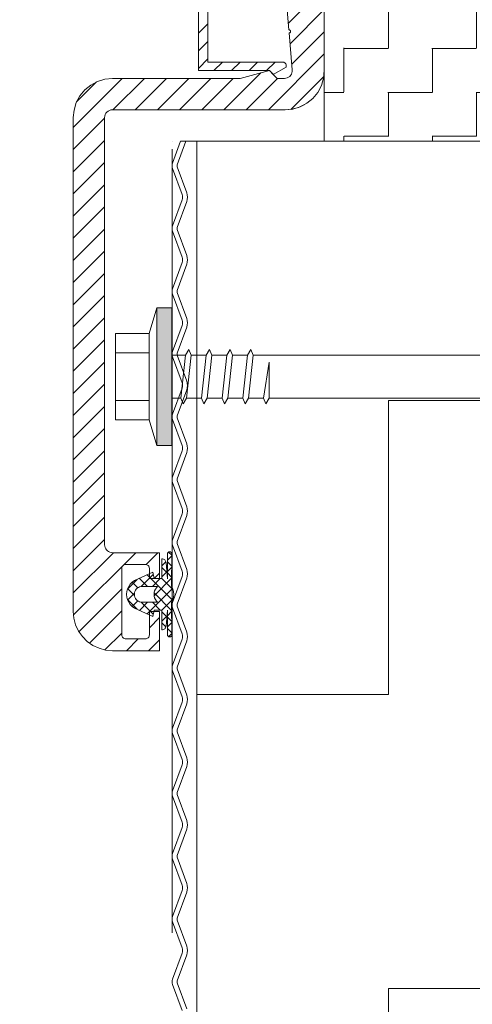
# Model space of a CAD drawing. Header units: metres. Extents: x 1316.5 to 1415.3, y -94.1 to -52.
# Tile 471 of 656: x 1400.578 to 1400.6357, y -71.2895 to -71.1639. Entities that reach past the tile are written whole.
import ezdxf

# ---------------------------------------------------------------- set-up
doc = ezdxf.new("R2010")
doc.units = ezdxf.units.M
doc.header["$PDMODE"] = 65
doc.linetypes.add('AUSGEZOGEN', pattern=[0])
doc.linetypes.add('PUNKT2_S9', pattern=[0.0015, 0, -0.0015])
doc.layers.add('XR$4$_42143', color=7, linetype='Continuous')
doc.layers.add('XR$4$_42154', color=7, linetype='Continuous')
for name, color, linetype, lineweight in [('XR$4$Maßlinie 1_50', 7, 'AUSGEZOGEN', 25), ('XR$4$Muster', 4, 'AUSGEZOGEN', 13), ('XR$4$STANDARD_1', 7, 'AUSGEZOGEN', 25), ('XR$4$Wand Mauerwerk nt', 7, 'AUSGEZOGEN', 25), ('XR$4$Wand Mauerwerk tr_1', 42, 'AUSGEZOGEN', 18)]:
    doc.layers.add(name, color=color, linetype=linetype, lineweight=lineweight)
doc.styles.add('ARIAL', font='arial.ttf')
doc.dimstyles.new('DIMSTYLE_4', dxfattribs={"dimtxt": 0.04, "dimasz": 0.03, "dimexe": 0, "dimexo": 1e-06, "dimgap": 0.02, "dimtad": 2, "dimdec": 1, "dimlfac": 100, "dimrnd": 0.5, "dimzin": 4, "dimdsep": 46, "dimtxsty": 'ARIAL', "dimblk1": 'ALL_ML_KREIS', "dimblk2": 'ALL_ML_KREIS', "dimsah": 1, "dimcen": 0, "dimse1": 1, "dimse2": 1, "dimclrd": 7, "dimclre": 7, "dimclrt": 7, "dimadec": 0, "dimazin": 0, "dimtfac": 1, "dimtdec": 0, "dimtix": 1, "dimtmove": 2, "dimatfit": 3, "dimfxl": 0, "dimtzin": 0, "dimlwd": 0, "dimlwe": 25, "dimarcsym": 0})

# ---------------------------------------------------------------- blocks, each defined once
blk = doc.blocks.new('COMPLEXOBJECT_73')
at = {"layer": 'XR$4$STANDARD_1', "linetype": 'AUSGEZOGEN', "lineweight": 35, "transparency": 33554687}
h = blk.add_hatch(color=7, dxfattribs=at)
h.set_gradient(color2=(0, 0, 0), one_color=1)
h.paths.add_polyline_path([(1400.595514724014, -71.21821064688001), (1400.597428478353, -71.21821064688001), (1400.595514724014, -71.20061048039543)], flags=0)
h = blk.add_hatch(color=7, dxfattribs=at)
h.set_gradient(color2=(0, 0, 0), one_color=1)
h.paths.add_polyline_path([(1400.597428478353, -71.21821064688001), (1400.597428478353, -71.20061048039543), (1400.595514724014, -71.20061048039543)], flags=0)
at = {"layer": 'XR$4$STANDARD_1', "color": 7, "linetype": 'AUSGEZOGEN', "lineweight": 13, "transparency": 33554687}
for p, q in [((1400.595515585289, -71.20061220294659), (1400.594559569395, -71.20391088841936)), ((1400.595515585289, -71.21821236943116), (1400.595515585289, -71.20061220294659)), ((1400.595515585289, -71.20061220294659), (1400.597427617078, -71.20061220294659)), ((1400.597427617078, -71.20061220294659), (1400.597427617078, -71.21821236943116)), ((1400.594559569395, -71.20391088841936), (1400.590252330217, -71.20391088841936)), ((1400.590252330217, -71.20391088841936), (1400.590252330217, -71.2094105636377)), ((1400.594559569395, -71.21491023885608), (1400.594559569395, -71.20391088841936)), ((1400.590252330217, -71.20638705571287), (1400.594559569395, -71.20638705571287)), ((1400.599593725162, -71.20594608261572), (1400.59915964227, -71.20665878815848)), ((1400.599879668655, -71.20665878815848), (1400.599593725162, -71.20594608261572)), ((1400.602229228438, -71.20594608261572), (1400.601798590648, -71.20665878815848)), ((1400.602514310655, -71.20665878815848), (1400.602229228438, -71.20594608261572)), ((1400.604863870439, -71.20594608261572), (1400.604437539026, -71.20665878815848)), ((1400.605153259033, -71.20665878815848), (1400.604863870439, -71.20594608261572)), ((1400.607502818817, -71.20594608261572), (1400.607072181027, -71.20665878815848)), ((1400.607792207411, -71.20665878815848), (1400.607502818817, -71.20594608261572)), ((1400.59915964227, -71.20665878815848), (1400.597427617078, -71.20665878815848)), ((1400.59915964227, -71.20665878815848), (1400.59856708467, -71.21216233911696)), ((1400.59929400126, -71.21216233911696), (1400.599879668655, -71.20665878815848)), ((1400.601791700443, -71.20665878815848), (1400.599879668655, -71.20665878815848)), ((1400.601798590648, -71.20665878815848), (1400.601202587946, -71.21216233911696)), ((1400.601932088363, -71.21216233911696), (1400.602514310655, -71.20665878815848)), ((1400.604429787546, -71.20665878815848), (1400.602514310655, -71.20665878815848)), ((1400.604437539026, -71.20665878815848), (1400.603840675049, -71.21216233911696)), ((1400.604571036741, -71.21216233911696), (1400.605153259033, -71.20665878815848)), ((1400.607065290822, -71.20665878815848), (1400.605153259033, -71.20665878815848)), ((1400.607072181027, -71.20665878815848), (1400.606479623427, -71.21216233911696)), ((1400.607206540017, -71.21216233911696), (1400.607792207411, -71.20665878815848)), ((1400.759786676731, -71.20665878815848), (1400.607792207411, -71.20665878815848)), ((1400.609838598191, -71.207583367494), (1400.609115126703, -71.21216233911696)), ((1400.609838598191, -71.21216233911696), (1400.609838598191, -71.207583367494)), ((1400.590252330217, -71.2094105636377), (1400.590252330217, -71.21491023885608)), ((1400.590252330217, -71.21243407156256), (1400.594559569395, -71.21243407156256)), ((1400.597427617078, -71.21216233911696), (1400.59856708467, -71.21216233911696)), ((1400.59856708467, -71.21216233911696), (1400.598856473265, -71.2128750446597)), ((1400.598856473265, -71.2128750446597), (1400.59929400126, -71.21216233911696)), ((1400.599290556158, -71.21216233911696), (1400.601206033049, -71.21216233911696)), ((1400.601202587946, -71.21216233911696), (1400.601491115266, -71.2128750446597)), ((1400.601491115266, -71.2128750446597), (1400.601932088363, -71.21216233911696)), ((1400.60192864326, -71.21216233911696), (1400.603840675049, -71.21216233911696)), ((1400.603840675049, -71.21216233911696), (1400.604126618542, -71.2128750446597)), ((1400.604126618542, -71.2128750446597), (1400.604571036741, -71.21216233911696)), ((1400.604564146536, -71.21216233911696), (1400.606479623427, -71.21216233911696)), ((1400.606479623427, -71.21216233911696), (1400.60676556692, -71.2128750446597)), ((1400.60676556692, -71.2128750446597), (1400.607206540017, -71.21216233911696)), ((1400.607203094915, -71.21216233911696), (1400.609115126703, -71.21216233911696)), ((1400.609115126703, -71.21216233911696), (1400.609401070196, -71.2128750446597)), ((1400.609401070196, -71.2128750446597), (1400.609838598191, -71.21216233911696)), ((1400.609838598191, -71.21216233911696), (1400.759786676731, -71.21216233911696)), ((1400.590252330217, -71.21491023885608), (1400.594559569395, -71.21491023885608)), ((1400.595515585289, -71.21821236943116), (1400.594559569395, -71.21491023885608)), ((1400.597427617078, -71.21821236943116), (1400.595515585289, -71.21821236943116))]:
    blk.add_line(p, q, dxfattribs=at)
blk = doc.blocks.new('COMPLEXOBJECT_75')
at = {"layer": 'XR$4$_42143', "color": 7, "linetype": 'AUSGEZOGEN', "lineweight": 13, "transparency": 33554687}
for p, q in [((1400.60081415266, -71.13836781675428), (1400.60081415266, -71.1703685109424)), ((1400.616865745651, -71.13836781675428), (1400.616865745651, -71.1703685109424)), ((1400.602013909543, -71.16927124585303), (1400.602013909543, -71.14166994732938)), ((1400.612350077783, -71.16517200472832), (1400.611866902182, -71.1593687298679)), ((1400.612350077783, -71.16517200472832), (1400.612385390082, -71.16517200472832)), ((1400.612417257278, -71.1655638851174), (1400.612381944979, -71.16556733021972)), ((1400.612772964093, -71.17028755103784), (1400.612381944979, -71.16556733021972)), ((1400.612385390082, -71.16517200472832), (1400.61242070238, -71.16517932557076)), ((1400.612452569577, -71.1655496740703), (1400.612417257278, -71.1655638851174)), ((1400.61242070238, -71.16517932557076), (1400.612456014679, -71.16519310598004)), ((1400.612484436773, -71.16552857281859), (1400.612452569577, -71.1655496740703)), ((1400.612456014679, -71.16519310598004), (1400.612487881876, -71.16521076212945)), ((1400.612511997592, -71.16550359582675), (1400.612484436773, -71.16552857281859)), ((1400.612487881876, -71.16521076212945), (1400.612515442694, -71.16523573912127)), ((1400.612533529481, -71.1654756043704), (1400.612511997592, -71.16550359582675)), ((1400.612515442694, -71.16523573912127), (1400.612536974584, -71.16526717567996)), ((1400.612550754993, -71.16544373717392), (1400.612533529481, -71.1654756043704)), ((1400.612536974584, -71.16526717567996), (1400.612550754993, -71.16529904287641)), ((1400.612550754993, -71.16529904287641), (1400.612561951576, -71.16533435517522)), ((1400.612561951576, -71.16540842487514), (1400.612550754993, -71.16544373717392)), ((1400.612561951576, -71.16533435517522), (1400.612565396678, -71.16536966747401)), ((1400.612565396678, -71.16536966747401), (1400.612561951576, -71.16540842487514)), ((1400.611513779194, -71.16927124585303), (1400.602013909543, -71.16927124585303)), ((1400.610363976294, -71.17086934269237), (1400.612015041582, -71.16991720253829)), ((1400.611602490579, -71.16927856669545), (1400.611513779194, -71.16927124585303)), ((1400.611683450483, -71.16929966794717), (1400.611602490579, -71.16927856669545)), ((1400.611764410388, -71.1693384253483), (1400.611683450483, -71.16929966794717)), ((1400.611835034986, -71.16938794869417), (1400.611764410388, -71.1693384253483)), ((1400.611898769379, -71.169447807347), (1400.611835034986, -71.16938794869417)), ((1400.611947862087, -71.16951843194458), (1400.611898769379, -71.169447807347)), ((1400.611983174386, -71.16959939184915), (1400.611947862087, -71.16951843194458)), ((1400.612008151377, -71.16968422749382), (1400.611983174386, -71.16959939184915)), ((1400.612015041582, -71.16976863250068), (1400.612008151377, -71.16968422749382)), ((1400.612015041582, -71.16991720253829), (1400.612015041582, -71.16976863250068)), ((1400.612015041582, -71.16991720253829), (1400.612015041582, -71.16976863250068)), ((1400.588890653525, -71.17146577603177), (1400.589863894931, -71.17137060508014)), ((1400.589863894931, -71.17137060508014), (1400.606134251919, -71.17137060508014)), ((1400.60081415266, -71.1703685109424), (1400.609866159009, -71.1703685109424)), ((1400.606134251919, -71.17137060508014), (1400.609866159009, -71.1703685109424)), ((1400.609866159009, -71.1703685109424), (1400.610363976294, -71.17086934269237)), ((1400.609866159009, -71.1703685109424), (1400.610865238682, -71.17137060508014)), ((1400.609866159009, -71.1703685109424), (1400.610363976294, -71.17086934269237)), ((1400.610865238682, -71.17137060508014), (1400.611778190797, -71.17137060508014)), ((1400.611961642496, -71.17135294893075), (1400.611778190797, -71.17137060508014)), ((1400.612134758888, -71.17130342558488), (1400.611961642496, -71.17135294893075)), ((1400.612300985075, -71.17122246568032), (1400.612134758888, -71.17130342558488)), ((1400.612449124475, -71.1711092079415), (1400.612300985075, -71.17122246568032)), ((1400.612572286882, -71.17097527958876), (1400.612449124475, -71.1711092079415)), ((1400.612671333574, -71.17082024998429), (1400.612572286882, -71.17097527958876)), ((1400.612737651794, -71.17065057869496), (1400.612671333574, -71.17082024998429)), ((1400.612772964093, -71.17047100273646), (1400.612737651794, -71.17065057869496)), ((1400.612772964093, -71.17028755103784), (1400.612772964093, -71.17047100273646)), ((1400.616484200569, -71.17228263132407), (1400.616766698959, -71.17134427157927)), ((1400.616766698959, -71.17134427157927), (1400.616865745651, -71.17037059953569)), ((1400.586329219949, -71.17283434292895), (1400.58708714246, -71.17221379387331)), ((1400.58708714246, -71.17221379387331), (1400.587951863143, -71.17175128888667)), ((1400.587951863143, -71.17175128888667), (1400.588890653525, -71.17146577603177)), ((1400.616022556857, -71.17314692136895), (1400.616484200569, -71.17228263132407)), ((1400.585242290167, -71.17445741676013), (1400.585708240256, -71.17359312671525)), ((1400.585708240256, -71.17359312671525), (1400.586329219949, -71.17283434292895)), ((1400.614642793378, -71.1745262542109), (1400.615401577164, -71.17390527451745)), ((1400.615401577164, -71.17390527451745), (1400.616022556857, -71.17314692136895)), ((1400.584960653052, -71.17539577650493), (1400.585242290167, -71.17445741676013)), ((1400.613573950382, -71.17506763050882), (1400.612730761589, -71.17529328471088)), ((1400.612840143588, -71.17527384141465), (1400.61377893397, -71.17498832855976)), ((1400.614364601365, -71.17470072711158), (1400.613573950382, -71.17506763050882)), ((1400.61377893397, -71.17498832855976), (1400.614642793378, -71.1745262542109)), ((1400.584865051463, -71.17636944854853), (1400.584960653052, -71.17539577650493)), ((1400.584865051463, -71.23937218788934), (1400.584865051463, -71.17636944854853)), ((1400.588865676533, -71.17636944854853), (1400.588882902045, -71.17617523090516)), ((1400.588865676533, -71.17636944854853), (1400.588865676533, -71.23087010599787)), ((1400.588882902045, -71.17617523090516), (1400.588939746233, -71.17598833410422)), ((1400.588939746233, -71.17598833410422), (1400.589031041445, -71.17581564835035)), ((1400.589031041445, -71.17581564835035), (1400.589158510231, -71.17566363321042)), ((1400.589158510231, -71.17566363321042), (1400.589310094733, -71.17553659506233)), ((1400.589310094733, -71.17553659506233), (1400.589483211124, -71.17544486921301)), ((1400.589483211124, -71.17544486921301), (1400.589670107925, -71.1753884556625)), ((1400.589670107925, -71.1753884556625), (1400.589863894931, -71.1753707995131)), ((1400.611866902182, -71.1753707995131), (1400.589863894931, -71.1753707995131)), ((1400.611866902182, -71.17536944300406), (1400.612840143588, -71.17527384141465)), ((1400.612730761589, -71.17529328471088), (1400.611866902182, -71.1753707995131)), ((1400.588879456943, -71.23104279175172), (1400.588865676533, -71.23087010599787)), ((1400.588925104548, -71.23121246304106), (1400.588879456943, -71.23104279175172)), ((1400.589000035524, -71.23137093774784), (1400.588925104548, -71.23121246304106)), ((1400.58909822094, -71.23151218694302), (1400.589000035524, -71.23137093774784)), ((1400.589222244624, -71.23163577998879), (1400.58909822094, -71.23151218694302)), ((1400.589366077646, -71.23173439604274), (1400.589222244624, -71.23163577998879)), ((1400.589525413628, -71.23180846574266), (1400.589366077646, -71.23173439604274)), ((1400.589690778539, -71.23185411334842), (1400.589525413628, -71.23180846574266)), ((1400.589863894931, -71.23187176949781), (1400.589690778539, -71.23185411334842)), ((1400.595364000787, -71.23187176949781), (1400.589863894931, -71.23187176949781)), ((1400.595864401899, -71.23187176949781), (1400.595364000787, -71.23187176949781)), ((1400.595864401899, -71.23517045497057), (1400.595864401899, -71.23187176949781)), ((1400.596164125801, -71.23517045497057), (1400.596160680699, -71.2326619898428)), ((1400.596160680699, -71.2326619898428), (1400.596259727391, -71.2326658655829)), ((1400.596259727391, -71.2326658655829), (1400.596351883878, -71.23268696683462)), ((1400.596351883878, -71.23268696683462), (1400.596436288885, -71.23272916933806)), ((1400.596436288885, -71.23272916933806), (1400.596517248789, -71.23278558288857)), ((1400.596517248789, -71.23278558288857), (1400.596580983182, -71.23285276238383)), ((1400.596580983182, -71.23285276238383), (1400.596636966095, -71.2329337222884)), ((1400.596636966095, -71.2329337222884), (1400.596668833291, -71.2330254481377)), ((1400.596866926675, -71.23198502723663), (1400.596884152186, -71.23193205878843)), ((1400.596866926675, -71.23198502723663), (1400.596866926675, -71.23518466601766)), ((1400.596866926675, -71.23284199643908), (1400.597420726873, -71.23228819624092)), ((1400.596884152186, -71.23193205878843), (1400.596912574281, -71.23188253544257)), ((1400.596912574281, -71.23188253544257), (1400.596947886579, -71.23184033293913)), ((1400.596947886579, -71.23184033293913), (1400.596990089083, -71.23180502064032)), ((1400.596990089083, -71.23180502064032), (1400.597039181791, -71.23177659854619)), ((1400.597420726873, -71.23218225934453), (1400.597021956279, -71.23178391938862)), ((1400.597039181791, -71.23177659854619), (1400.597092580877, -71.2317589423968)), ((1400.597092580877, -71.2317589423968), (1400.597148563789, -71.23175205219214)), ((1400.597148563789, -71.23175205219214), (1400.597205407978, -71.23175549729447)), ((1400.597205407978, -71.23175549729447), (1400.59726139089, -71.23176970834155)), ((1400.59726139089, -71.23176970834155), (1400.597311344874, -71.23179425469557)), ((1400.597311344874, -71.23179425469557), (1400.59735699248, -71.23182612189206)), ((1400.59735699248, -71.23182612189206), (1400.597395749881, -71.23186832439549)), ((1400.597395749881, -71.23186832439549), (1400.597424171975, -71.23191784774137)), ((1400.597395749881, -71.2361686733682), (1400.597424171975, -71.23191784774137)), ((1400.591063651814, -71.23386863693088), (1400.591073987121, -71.23377346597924)), ((1400.591063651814, -71.24237071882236), (1400.591063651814, -71.23386863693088)), ((1400.591073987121, -71.23377346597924), (1400.591102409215, -71.23367829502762)), ((1400.591102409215, -71.23367829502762), (1400.591148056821, -71.23359001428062)), ((1400.591148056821, -71.23359001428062), (1400.591211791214, -71.2335159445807)), ((1400.591211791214, -71.2335159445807), (1400.591285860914, -71.23345221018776)), ((1400.591285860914, -71.23345221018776), (1400.591373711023, -71.23341000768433)), ((1400.591373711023, -71.23341000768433), (1400.59146586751, -71.23337814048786)), ((1400.59146586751, -71.23337814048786), (1400.591564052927, -71.23336780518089)), ((1400.594065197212, -71.23336780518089), (1400.591564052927, -71.23336780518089)), ((1400.594065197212, -71.23336780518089), (1400.594160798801, -71.23337814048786)), ((1400.594160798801, -71.23337814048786), (1400.594256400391, -71.23341000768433)), ((1400.594256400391, -71.23341000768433), (1400.5943442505, -71.23345221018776)), ((1400.5943442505, -71.23345221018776), (1400.5944183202, -71.2335159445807)), ((1400.5944183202, -71.2335159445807), (1400.594478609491, -71.23359001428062)), ((1400.594478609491, -71.23359001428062), (1400.594527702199, -71.23367829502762)), ((1400.594527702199, -71.23367829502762), (1400.594556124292, -71.23377346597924)), ((1400.594556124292, -71.23377346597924), (1400.5945664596, -71.23386863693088)), ((1400.5945664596, -71.23517045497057), (1400.5945664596, -71.23386863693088)), ((1400.596164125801, -71.23354781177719), (1400.596672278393, -71.23303621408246)), ((1400.59679974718, -71.23438712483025), (1400.596164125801, -71.23375236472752)), ((1400.596668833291, -71.2330254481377), (1400.596686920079, -71.23311717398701)), ((1400.596866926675, -71.23518466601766), (1400.596686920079, -71.23311717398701)), ((1400.597412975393, -71.23359001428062), (1400.596866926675, -71.23304310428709)), ((1400.596866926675, -71.23425664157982), (1400.597412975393, -71.2337136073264)), ((1400.591772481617, -71.23652524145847), (1400.593021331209, -71.23527639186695)), ((1400.592378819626, -71.23563597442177), (1400.592664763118, -71.23543874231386)), ((1400.595014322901, -71.23436946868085), (1400.592664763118, -71.23543874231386)), ((1400.594337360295, -71.2361686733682), (1400.593310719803, -71.23514590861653)), ((1400.593532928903, -71.23617943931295), (1400.595067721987, -71.23464464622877)), ((1400.597522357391, -71.23793988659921), (1400.594283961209, -71.23470105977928)), ((1400.595864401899, -71.23517045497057), (1400.5945664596, -71.23517045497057)), ((1400.594954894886, -71.2361686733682), (1400.595953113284, -71.23517045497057)), ((1400.595162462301, -71.23517045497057), (1400.595014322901, -71.23436946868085)), ((1400.596164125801, -71.23517045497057), (1400.595162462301, -71.23517045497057)), ((1400.595177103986, -71.23736455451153), (1400.597406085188, -71.23513514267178)), ((1400.595183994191, -71.23517045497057), (1400.595864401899, -71.2344896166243)), ((1400.596164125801, -71.2349585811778), (1400.596796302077, -71.23433071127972)), ((1400.597575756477, -71.23658165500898), (1400.596164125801, -71.23517045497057)), ((1400.597406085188, -71.2349938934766), (1400.596866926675, -71.23445774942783)), ((1400.591694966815, -71.23682152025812), (1400.591782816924, -71.23648648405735)), ((1400.591782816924, -71.23648648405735), (1400.591934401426, -71.2361686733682)), ((1400.592671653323, -71.23733311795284), (1400.591797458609, -71.2364580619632)), ((1400.591934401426, -71.2361686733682), (1400.59213249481, -71.23588316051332)), ((1400.59213249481, -71.23588316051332), (1400.592378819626, -71.23563597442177)), ((1400.593098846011, -71.23634523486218), (1400.592386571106, -71.23563252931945)), ((1400.592725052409, -71.23682841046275), (1400.592799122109, -71.23666993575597)), ((1400.592799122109, -71.23666993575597), (1400.592898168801, -71.23652868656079)), ((1400.592898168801, -71.23652868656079), (1400.593021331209, -71.23640509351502)), ((1400.593021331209, -71.23640509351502), (1400.593162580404, -71.23630303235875)), ((1400.593162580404, -71.23630303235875), (1400.59332105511, -71.23623240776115)), ((1400.59332105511, -71.23623240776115), (1400.5934907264, -71.23618632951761)), ((1400.5934907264, -71.23618632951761), (1400.593662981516, -71.2361686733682)), ((1400.595610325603, -71.2361686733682), (1400.593662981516, -71.2361686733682)), ((1400.594283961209, -71.23966846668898), (1400.597522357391, -71.23642963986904)), ((1400.595180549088, -71.23695889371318), (1400.595236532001, -71.23673668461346)), ((1400.595236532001, -71.23673668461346), (1400.595328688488, -71.23652868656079)), ((1400.595328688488, -71.23652868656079), (1400.595455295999, -71.23633834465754)), ((1400.595455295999, -71.23633834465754), (1400.595610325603, -71.2361686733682)), ((1400.597395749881, -71.2361686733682), (1400.597547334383, -71.23648992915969)), ((1400.597547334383, -71.23648992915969), (1400.597636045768, -71.23683185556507)), ((1400.591666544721, -71.23717076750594), (1400.591694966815, -71.23682152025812)), ((1400.591666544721, -71.23718497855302), (1400.591666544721, -71.23717076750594)), ((1400.591666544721, -71.23720263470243), (1400.591666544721, -71.23718497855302)), ((1400.591694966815, -71.23754800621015), (1400.591666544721, -71.23720263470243)), ((1400.591782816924, -71.2378834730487), (1400.591694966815, -71.23754800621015)), ((1400.593021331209, -71.2390931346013), (1400.591772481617, -71.2378481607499)), ((1400.591934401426, -71.23820085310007), (1400.591782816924, -71.2378834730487)), ((1400.591797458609, -71.23791490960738), (1400.592671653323, -71.2370368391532)), ((1400.592664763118, -71.23717076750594), (1400.592679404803, -71.23699765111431)), ((1400.592664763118, -71.23718497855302), (1400.592664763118, -71.23717076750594)), ((1400.592664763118, -71.23720263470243), (1400.592664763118, -71.23718497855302)), ((1400.592679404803, -71.23737532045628), (1400.592664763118, -71.23720263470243)), ((1400.592679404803, -71.23699765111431), (1400.592725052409, -71.23682841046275)), ((1400.592725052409, -71.23754456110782), (1400.592679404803, -71.23737532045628)), ((1400.592799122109, -71.2377034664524), (1400.592725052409, -71.23754456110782)), ((1400.592898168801, -71.2378442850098), (1400.592799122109, -71.2377034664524)), ((1400.593021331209, -71.23796787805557), (1400.592898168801, -71.2378442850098)), ((1400.593162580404, -71.23806692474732), (1400.593021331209, -71.23796787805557)), ((1400.595162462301, -71.23718497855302), (1400.595180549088, -71.23695889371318)), ((1400.595180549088, -71.2374140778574), (1400.595162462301, -71.23718497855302)), ((1400.597406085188, -71.23923438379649), (1400.595177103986, -71.23700841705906)), ((1400.595236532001, -71.2376328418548), (1400.595180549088, -71.2374140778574)), ((1400.595328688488, -71.2378442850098), (1400.595236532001, -71.2376328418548)), ((1400.595455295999, -71.23803505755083), (1400.595328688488, -71.2378442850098)), ((1400.596164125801, -71.23920251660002), (1400.597575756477, -71.23779174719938)), ((1400.597547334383, -71.23787959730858), (1400.597395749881, -71.23820085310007)), ((1400.597636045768, -71.23753767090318), (1400.597547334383, -71.23787959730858)), ((1400.597636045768, -71.23683185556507), (1400.597663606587, -71.23718497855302)), ((1400.597663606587, -71.23718497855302), (1400.597636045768, -71.23753767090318)), ((1400.59213249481, -71.23848636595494), (1400.591934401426, -71.23820085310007)), ((1400.592378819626, -71.2387335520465), (1400.59213249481, -71.23848636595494)), ((1400.592664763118, -71.23893465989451), (1400.592378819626, -71.2387335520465)), ((1400.592386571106, -71.23874044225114), (1400.593098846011, -71.23802429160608)), ((1400.595014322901, -71.24000005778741), (1400.592664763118, -71.23893465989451)), ((1400.59332105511, -71.23814099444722), (1400.593162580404, -71.23806692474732)), ((1400.593310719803, -71.23922749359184), (1400.594337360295, -71.23820085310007)), ((1400.5934907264, -71.23818664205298), (1400.59332105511, -71.23814099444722)), ((1400.593662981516, -71.23820085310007), (1400.5934907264, -71.23818664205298)), ((1400.595067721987, -71.23972832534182), (1400.593532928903, -71.23819353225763)), ((1400.595610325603, -71.23820085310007), (1400.593662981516, -71.23820085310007)), ((1400.595953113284, -71.23919907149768), (1400.594954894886, -71.23820085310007)), ((1400.595162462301, -71.23919907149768), (1400.595014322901, -71.24000005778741)), ((1400.596164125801, -71.23919907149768), (1400.595162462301, -71.23919907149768)), ((1400.595610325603, -71.23820085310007), (1400.595455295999, -71.23803505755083)), ((1400.596164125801, -71.23919907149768), (1400.596160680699, -71.24171098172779)), ((1400.596866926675, -71.2391848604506), (1400.596686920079, -71.24125235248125)), ((1400.596866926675, -71.24238492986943), (1400.596866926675, -71.2391848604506)), ((1400.597395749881, -71.23820085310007), (1400.597424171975, -71.24245512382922)), ((1400.584942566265, -71.24023992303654), (1400.584865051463, -71.23937218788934)), ((1400.585164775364, -71.2410796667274), (1400.584942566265, -71.24023992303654)), ((1400.5945664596, -71.23937218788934), (1400.595864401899, -71.23937218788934)), ((1400.5945664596, -71.23937218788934), (1400.5945664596, -71.24237071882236)), ((1400.595864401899, -71.23937218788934), (1400.595864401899, -71.24437103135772)), ((1400.596796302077, -71.24003881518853), (1400.596164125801, -71.23941094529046)), ((1400.596164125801, -71.24061716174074), (1400.59679974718, -71.23998240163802)), ((1400.596866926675, -71.23991522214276), (1400.597406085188, -71.23937563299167)), ((1400.597412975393, -71.24065979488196), (1400.596866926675, -71.24011632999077)), ((1400.585535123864, -71.24186988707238), (1400.585164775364, -71.2410796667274)), ((1400.596259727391, -71.24170409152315), (1400.596160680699, -71.24171098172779)), ((1400.596672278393, -71.2413333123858), (1400.596164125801, -71.2408255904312)), ((1400.596351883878, -71.24168255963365), (1400.596259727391, -71.24170409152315)), ((1400.596436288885, -71.24164035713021), (1400.596351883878, -71.24168255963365)), ((1400.596517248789, -71.24158738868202), (1400.596436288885, -71.24164035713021)), ((1400.596580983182, -71.24151676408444), (1400.596517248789, -71.24158738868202)), ((1400.596636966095, -71.24143580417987), (1400.596580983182, -71.24151676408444)), ((1400.596668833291, -71.24134752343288), (1400.596636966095, -71.24143580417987)), ((1400.596686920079, -71.24125235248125), (1400.596668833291, -71.24134752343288)), ((1400.596866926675, -71.24132642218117), (1400.597412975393, -71.24078295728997)), ((1400.597420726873, -71.24208133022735), (1400.596866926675, -71.24152753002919)), ((1400.586036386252, -71.24258216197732), (1400.585535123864, -71.24186988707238)), ((1400.586650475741, -71.24319969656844), (1400.586036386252, -71.24258216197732)), ((1400.591073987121, -71.24246588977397), (1400.591063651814, -71.24237071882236)), ((1400.591102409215, -71.2425610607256), (1400.591073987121, -71.24246588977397)), ((1400.591148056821, -71.2426493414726), (1400.591102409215, -71.2425610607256)), ((1400.591211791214, -71.2427234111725), (1400.591148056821, -71.2426493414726)), ((1400.591285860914, -71.24278671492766), (1400.591211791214, -71.2427234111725)), ((1400.591373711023, -71.24283279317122), (1400.591285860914, -71.24278671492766)), ((1400.59146586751, -71.24286121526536), (1400.591373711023, -71.24283279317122)), ((1400.591564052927, -71.24287155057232), (1400.59146586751, -71.24286121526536)), ((1400.594065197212, -71.24287155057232), (1400.591564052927, -71.24287155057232)), ((1400.594160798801, -71.24286121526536), (1400.594065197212, -71.24287155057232)), ((1400.594256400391, -71.24283279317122), (1400.594160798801, -71.24286121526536)), ((1400.5943442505, -71.24278671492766), (1400.594256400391, -71.24283279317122)), ((1400.5944183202, -71.2427234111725), (1400.5943442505, -71.24278671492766)), ((1400.594478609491, -71.2426493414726), (1400.5944183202, -71.2427234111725)), ((1400.594527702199, -71.2425610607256), (1400.594478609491, -71.2426493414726)), ((1400.594556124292, -71.24246588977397), (1400.594527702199, -71.2425610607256)), ((1400.5945664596, -71.24237071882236), (1400.594556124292, -71.24246588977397)), ((1400.596884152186, -71.24243746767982), (1400.596866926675, -71.24238492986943)), ((1400.596912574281, -71.2424869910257), (1400.596884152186, -71.24243746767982)), ((1400.596947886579, -71.24253306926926), (1400.596912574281, -71.2424869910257)), ((1400.596990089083, -71.24256838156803), (1400.596947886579, -71.24253306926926)), ((1400.597039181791, -71.2425963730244), (1400.596990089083, -71.24256838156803)), ((1400.597021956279, -71.24258603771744), (1400.597420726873, -71.24218726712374)), ((1400.597092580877, -71.2426140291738), (1400.597039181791, -71.2425963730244)), ((1400.597148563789, -71.24262091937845), (1400.597092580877, -71.2426140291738)), ((1400.597205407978, -71.24261747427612), (1400.597148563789, -71.24262091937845)), ((1400.59726139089, -71.24259981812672), (1400.597205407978, -71.24261747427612)), ((1400.597311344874, -71.24257871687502), (1400.59726139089, -71.24259981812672)), ((1400.59735699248, -71.24254340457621), (1400.597311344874, -71.24257871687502)), ((1400.597395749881, -71.24250120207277), (1400.59735699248, -71.24254340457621)), ((1400.597424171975, -71.24245512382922), (1400.597395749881, -71.24250120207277)), ((1400.587366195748, -71.24370052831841), (1400.586650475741, -71.24319969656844)), ((1400.588152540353, -71.24406743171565), (1400.587366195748, -71.24370052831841)), ((1400.588995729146, -71.2442930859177), (1400.588152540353, -71.24406743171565)), ((1400.589863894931, -71.24437103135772), (1400.588995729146, -71.2442930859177)), ((1400.595364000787, -71.24437103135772), (1400.589863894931, -71.24437103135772)), ((1400.595864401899, -71.24437103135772), (1400.595364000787, -71.24437103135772))]:
    blk.add_line(p, q, dxfattribs=at)
for points in [[(1400.612015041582, -71.16976863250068), (1400.612015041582, -71.16976863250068)], [(1400.596160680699, -71.2326619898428), (1400.596160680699, -71.2326619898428)], [(1400.596160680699, -71.24171098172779), (1400.596160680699, -71.24171098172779)]]:
    blk.add_lwpolyline(points, close=True, dxfattribs=at)
at = {"layer": 'XR$4$Muster', "color": 4, "linetype": 'AUSGEZOGEN', "lineweight": 13, "transparency": 33554687}
for p, q in [((1400.612279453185, -71.16433613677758), (1400.616865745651, -71.15974984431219)), ((1400.61249477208, -71.16694666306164), (1400.616865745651, -71.16257913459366)), ((1400.612713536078, -71.16955718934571), (1400.616865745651, -71.1654049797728)), ((1400.602013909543, -71.16663961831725), (1400.60081415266, -71.16783894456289)), ((1400.602013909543, -71.1688866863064), (1400.60081415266, -71.17008644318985)), ((1400.609729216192, -71.1753707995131), (1400.616865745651, -71.16823427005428)), ((1400.603872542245, -71.16927124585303), (1400.602775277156, -71.1703685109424)), ((1400.606119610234, -71.16927124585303), (1400.605018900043, -71.1703685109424)), ((1400.608363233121, -71.16927124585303), (1400.607266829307, -71.1703685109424)), ((1400.610611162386, -71.16927124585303), (1400.609510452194, -71.1703685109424)), ((1400.584865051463, -71.17760753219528), (1400.591102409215, -71.17137060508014)), ((1400.589931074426, -71.1753707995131), (1400.593931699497, -71.17137060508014)), ((1400.592760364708, -71.1753707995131), (1400.596760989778, -71.17137060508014)), ((1400.595589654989, -71.1753707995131), (1400.599586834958, -71.17137060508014)), ((1400.598415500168, -71.1753707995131), (1400.602416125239, -71.17137060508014)), ((1400.60124479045, -71.1753707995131), (1400.60524541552, -71.17137060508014)), ((1400.604074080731, -71.1753707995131), (1400.608783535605, -71.1706578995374)), ((1400.606903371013, -71.1753707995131), (1400.610899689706, -71.17137060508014)), ((1400.612614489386, -71.17531094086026), (1400.616808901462, -71.17111997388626)), ((1400.585288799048, -71.17435492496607), (1400.587849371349, -71.17179392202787)), ((1400.584865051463, -71.18043682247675), (1400.588865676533, -71.176436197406)), ((1400.584865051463, -71.1832626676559), (1400.588865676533, -71.17926548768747)), ((1400.584865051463, -71.18609195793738), (1400.588865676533, -71.18209133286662)), ((1400.584865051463, -71.18892124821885), (1400.588865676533, -71.18492062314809)), ((1400.584865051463, -71.1917505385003), (1400.588865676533, -71.18774991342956)), ((1400.584865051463, -71.19457638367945), (1400.588865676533, -71.19057920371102)), ((1400.584865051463, -71.19740567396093), (1400.588865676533, -71.19340504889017)), ((1400.584865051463, -71.2002349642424), (1400.588865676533, -71.19623433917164)), ((1400.584865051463, -71.20306425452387), (1400.588865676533, -71.19906362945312)), ((1400.584865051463, -71.20588966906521), (1400.588865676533, -71.20189291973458)), ((1400.584865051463, -71.2087189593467), (1400.588865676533, -71.20472221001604)), ((1400.584865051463, -71.21154824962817), (1400.588865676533, -71.20754805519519)), ((1400.584865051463, -71.21437753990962), (1400.588865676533, -71.21037734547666)), ((1400.584865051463, -71.21720683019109), (1400.588865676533, -71.21320663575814)), ((1400.584865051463, -71.22003267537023), (1400.588865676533, -71.2160359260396)), ((1400.584865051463, -71.22286196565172), (1400.588865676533, -71.21886134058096)), ((1400.584865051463, -71.22569125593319), (1400.588865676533, -71.22169063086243)), ((1400.584865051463, -71.22852054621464), (1400.588865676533, -71.2245199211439)), ((1400.584865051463, -71.23134639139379), (1400.588865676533, -71.22734921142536)), ((1400.584865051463, -71.23417568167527), (1400.588865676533, -71.23017505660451)), ((1400.584865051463, -71.23700497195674), (1400.590001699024, -71.23187176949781)), ((1400.584886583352, -71.23981316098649), (1400.592827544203, -71.23187176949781)), ((1400.594147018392, -71.23337814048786), (1400.595656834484, -71.23187176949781)), ((1400.585577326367, -71.2419474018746), (1400.591063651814, -71.23646150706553)), ((1400.586932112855, -71.24342190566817), (1400.591063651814, -71.239290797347)), ((1400.5945664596, -71.24144657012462), (1400.595864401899, -71.24014819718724)), ((1400.588904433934, -71.24427930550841), (1400.591063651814, -71.24211664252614)), ((1400.591641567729, -71.24437103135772), (1400.593141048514, -71.24287155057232)), ((1400.59447085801, -71.24437103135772), (1400.595864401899, -71.24297404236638))]:
    blk.add_line(p, q, dxfattribs=at)
blk = doc.blocks.new('ALL_ML_KREIS')
at = {"color": 0, "linetype": 'ByBlock', "lineweight": -2}
for p, q in [((0, -0.5), (0, 0.5)), ((-1, 0), (0.5, 0))]:
    blk.add_line(p, q, dxfattribs=at)
blk.add_circle((0, 0), 0.15, dxfattribs=at)
blk = doc.blocks.new('*D460')
at = {"layer": 'DEFPOINTS', "color": 7, "linetype": 'AUSGEZOGEN', "lineweight": 25, "transparency": 33554687}
for p in [(1400.853245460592, -70.95436920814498), (1400.480862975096, -71.35436920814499), (1400.938092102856, -71.35436920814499)]:
    blk.add_point(p, dxfattribs=at)
at = {"layer": 'XR$4$Maßlinie 1_50', "color": 7, "linetype": 'AUSGEZOGEN', "lineweight": -2, "transparency": 33554687}
blk.add_line((1400.480862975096, -71.35436920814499), (1400.480862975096, -70.95436920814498), dxfattribs=at)
at = {"layer": 'XR$4$Maßlinie 1_50', "color": 7, "linetype": 'AUSGEZOGEN', "lineweight": 25, "transparency": 33554687, "xscale": 0.03, "yscale": 0.03, "zscale": 0.03}
for p, rotation in [((1400.480862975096, -70.95436920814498), 90), ((1400.480862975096, -71.35436920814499), 270)]:
    blk.add_blockref('ALL_ML_KREIS', p, dxfattribs=dict(at, rotation=rotation))
at = {"layer": 'XR$4$Maßlinie 1_50', "color": 7, "linetype": 'AUSGEZOGEN', "lineweight": 25, "transparency": 33554687, "insert": (1400.450180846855, -71.15610999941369), "char_height": 0.04, "width": 0.16, "attachment_point": 5, "rotation": 90, "style": 'ARIAL'}
blk.add_mtext('\\A1;{\\A1;{40\\H0.026400;\\S^ ;}}', dxfattribs=at)

msp = doc.modelspace()

# ---------------------------------------------------------------- hatches: boundary and pattern name
at = {"layer": 'XR$4$Muster', "linetype": 'AUSGEZOGEN', "lineweight": 13, "transparency": 33554687}
h = msp.add_hatch(dxfattribs=at)
h.set_pattern_fill('MUSTER', color=4, scale=0.005625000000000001, angle=90.00000000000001, style=0, pattern_type=2)
h.set_pattern_definition([(90.00000000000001, (-0.01125, 0.01125), (-0.005625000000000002, 0.005625), [0.005625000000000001, -0.005625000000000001]), (180, (-0.01125, 0.01125), (-0.005625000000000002, -0.005625), [0.005625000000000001, -0.005625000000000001])])
h.paths.add_polyline_path([(1400.616865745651, -71.12936877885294), (1400.616865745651, -71.17936797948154), (1400.742025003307, -71.17936797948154), (1400.742025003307, -71.12936877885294)], flags=0)
h = msp.add_hatch(dxfattribs=at)
h.set_pattern_fill('MUSTER', color=4, scale=0.0375, angle=90.00000000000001, style=0, pattern_type=2)
h.set_pattern_definition([(90.00000000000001, (-0.07500000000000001, 0.07499999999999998), (-0.03750000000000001, 0.03749999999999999), [0.0375, -0.0375]), (180, (-0.07500000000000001, 0.07499999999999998), (-0.03750000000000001, -0.03749999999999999), [0.0375, -0.0375])])
h.paths.add_polyline_path([(1400.742025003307, -71.70047372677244), (1400.742025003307, -71.17936797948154), (1400.600616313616, -71.17936797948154), (1400.600616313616, -71.70047372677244)], flags=0)

# ---------------------------------------------------------------- linework, layer by layer
at = {"layer": 'XR$4$_42143', "color": 30, "linetype": 'AUSGEZOGEN', "lineweight": 13, "transparency": 33554687}
for p, q in [((1400.59854689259, -71.17936797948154), (1400.597528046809, -71.18217010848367)), ((1400.598120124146, -71.18238538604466), (1400.599217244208, -71.17936797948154)), ((1400.599327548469, -71.18595939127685), (1400.598120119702, -71.1826382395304)), ((1400.597528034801, -71.18285349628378), (1400.598735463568, -71.18617464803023)), ((1400.59873545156, -71.18685803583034), (1400.597528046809, -71.19017875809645)), ((1400.598120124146, -71.1903940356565), (1400.599327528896, -71.1870733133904)), ((1400.597528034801, -71.19086214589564), (1400.598735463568, -71.19418329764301)), ((1400.599327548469, -71.19396804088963), (1400.598120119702, -71.19064688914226)), ((1400.59873545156, -71.1948666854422), (1400.597528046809, -71.19818740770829)), ((1400.598120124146, -71.19840268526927), (1400.599327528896, -71.19508196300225)), ((1400.597528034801, -71.19887079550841), (1400.598735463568, -71.20219194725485)), ((1400.599327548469, -71.20197669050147), (1400.598120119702, -71.19865553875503)), ((1400.59873545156, -71.20287533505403), (1400.597528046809, -71.20619605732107)), ((1400.598120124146, -71.20641133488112), (1400.599327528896, -71.20309061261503)), ((1400.597528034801, -71.20687944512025), (1400.598735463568, -71.2102005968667)), ((1400.599327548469, -71.20998534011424), (1400.598120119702, -71.20666418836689)), ((1400.59873545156, -71.21088398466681), (1400.597528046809, -71.21420470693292)), ((1400.598120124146, -71.2144199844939), (1400.599327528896, -71.21109926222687)), ((1400.597528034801, -71.2148880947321), (1400.598735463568, -71.21820924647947)), ((1400.599327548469, -71.2179939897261), (1400.598120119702, -71.21467283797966)), ((1400.59873545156, -71.21889263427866), (1400.597528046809, -71.22221335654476)), ((1400.598120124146, -71.22242863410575), (1400.599327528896, -71.21910791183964)), ((1400.597528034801, -71.22289674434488), (1400.598735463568, -71.22621789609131)), ((1400.599327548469, -71.22600263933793), (1400.598120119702, -71.2226814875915)), ((1400.59873545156, -71.22690128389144), (1400.597528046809, -71.23022200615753)), ((1400.598120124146, -71.23043728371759), (1400.599327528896, -71.2271165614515)), ((1400.597528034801, -71.23090539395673), (1400.598735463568, -71.23422654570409)), ((1400.599327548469, -71.23401128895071), (1400.598120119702, -71.23069013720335)), ((1400.59873545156, -71.23490993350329), (1400.597528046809, -71.23823065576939)), ((1400.598120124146, -71.23844593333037), (1400.599327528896, -71.23512521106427)), ((1400.597528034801, -71.23891404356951), (1400.598735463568, -71.24223519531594)), ((1400.599327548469, -71.24201993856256), (1400.598120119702, -71.23869878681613)), ((1400.59873545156, -71.24291858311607), (1400.597528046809, -71.24623930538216)), ((1400.598120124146, -71.24645458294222), (1400.599327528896, -71.24313386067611)), ((1400.599327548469, -71.25002858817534), (1400.598120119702, -71.24670743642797)), ((1400.597528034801, -71.24692269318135), (1400.598735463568, -71.25024384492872)), ((1400.59873545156, -71.2509272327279), (1400.597528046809, -71.254247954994)), ((1400.598120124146, -71.254463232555), (1400.599327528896, -71.25114251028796)), ((1400.597528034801, -71.25493134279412), (1400.598735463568, -71.25825249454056)), ((1400.599327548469, -71.25803723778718), (1400.598120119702, -71.25471608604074)), ((1400.59873545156, -71.25893588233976), (1400.597528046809, -71.26225660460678)), ((1400.598120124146, -71.26247188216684), (1400.599327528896, -71.25915115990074)), ((1400.597528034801, -71.26293999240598), (1400.598735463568, -71.26626114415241)), ((1400.599327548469, -71.26604588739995), (1400.598120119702, -71.2627247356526)), ((1400.59873545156, -71.26694453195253), (1400.597528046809, -71.27026525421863)), ((1400.598120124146, -71.27048053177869), (1400.599327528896, -71.26715980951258)), ((1400.597528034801, -71.27094864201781), (1400.598735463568, -71.27426979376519)), ((1400.599327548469, -71.2740545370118), (1400.598120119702, -71.27073338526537)), ((1400.59873545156, -71.27495318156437), (1400.597528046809, -71.27827390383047)), ((1400.598120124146, -71.27848918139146), (1400.599327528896, -71.27516845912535)), ((1400.597528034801, -71.27895729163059), (1400.598735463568, -71.28227844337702)), ((1400.599327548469, -71.28206318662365), (1400.598120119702, -71.27874203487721)), ((1400.59873545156, -71.28296183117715), (1400.597528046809, -71.28628255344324)), ((1400.598120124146, -71.2864978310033), (1400.599327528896, -71.2831771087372)), ((1400.597528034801, -71.28696594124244), (1400.598735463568, -71.2902870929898)), ((1400.599327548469, -71.29007183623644), (1400.598120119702, -71.28675068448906))]:
    msp.add_line(p, q, dxfattribs=at)
for centre, radius, start, end in [((1400.598467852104, -71.18251181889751), 0.001, 160.0188839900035, 199.9791024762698), ((1400.598467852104, -71.18251181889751), 0.0003699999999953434, 160.0188839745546, 199.9791024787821), ((1400.597795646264, -71.18651632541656), 0.001, 340.0188839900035, 19.97910247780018), ((1400.597795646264, -71.18651632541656), 0.001629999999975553, 340.0188839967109, 19.97910249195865), ((1400.598467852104, -71.19052046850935), 0.001, 160.0188839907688, 199.9791024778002), ((1400.598467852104, -71.19052046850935), 0.0003700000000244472, 160.0188839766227, 199.9791024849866), ((1400.597795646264, -71.19452497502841), 0.001630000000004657, 340.0188839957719, 19.97910249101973), ((1400.597795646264, -71.19452497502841), 0.001, 340.0188839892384, 19.97910247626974), ((1400.598467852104, -71.1985291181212), 0.001, 160.0188839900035, 199.9791024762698), ((1400.598467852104, -71.1985291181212), 0.0003699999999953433, 160.0188839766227, 199.9791024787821), ((1400.597795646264, -71.20253362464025), 0.001, 340.0188839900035, 19.97910247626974), ((1400.597795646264, -71.20253362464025), 0.001630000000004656, 340.0188839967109, 19.97910249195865), ((1400.598467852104, -71.20653776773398), 0.001, 160.0188839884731, 199.9791024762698), ((1400.598467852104, -71.20653776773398), 0.0003699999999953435, 160.0188839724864, 199.9791024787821), ((1400.597795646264, -71.21054227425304), 0.001, 340.0188839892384, 19.97910247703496), ((1400.597795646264, -71.21054227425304), 0.001630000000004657, 340.0188839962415, 19.97910249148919), ((1400.598467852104, -71.21454641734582), 0.001, 160.0188839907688, 199.9791024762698), ((1400.598467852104, -71.21454641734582), 0.0003699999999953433, 160.0188839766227, 199.9791024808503), ((1400.597795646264, -71.21855092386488), 0.001, 340.0188839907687, 19.97910247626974), ((1400.597795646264, -71.21855092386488), 0.001630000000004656, 340.0188839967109, 19.97910249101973), ((1400.598467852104, -71.22255506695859), 0.001, 160.0188839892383, 199.9791024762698), ((1400.598467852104, -71.22255506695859), 0.0003699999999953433, 160.0188839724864, 199.9791024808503), ((1400.597795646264, -71.22655957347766), 0.001, 340.0188839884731, 19.97910247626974), ((1400.597795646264, -71.22655957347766), 0.001630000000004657, 340.0188839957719, 19.97910249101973), ((1400.598467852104, -71.23056371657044), 0.001, 160.0188839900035, 199.9791024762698), ((1400.598467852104, -71.23056371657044), 0.0003699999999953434, 160.0188839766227, 199.9791024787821), ((1400.597795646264, -71.23456822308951), 0.001, 340.0188839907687, 19.97910247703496), ((1400.597795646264, -71.23456822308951), 0.001630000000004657, 340.0188839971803, 19.97910249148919), ((1400.598467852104, -71.23857236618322), 0.001, 160.0188839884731, 199.9791024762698), ((1400.598467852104, -71.23857236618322), 0.0003699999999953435, 160.0188839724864, 199.9791024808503), ((1400.597795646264, -71.24257687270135), 0.001, 340.0188839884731, 19.97910247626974), ((1400.597795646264, -71.24257687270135), 0.001630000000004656, 340.0188839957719, 19.97910249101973), ((1400.598467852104, -71.24658101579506), 0.001, 160.0188839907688, 199.9791024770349), ((1400.598467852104, -71.24658101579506), 0.0003699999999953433, 160.0188839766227, 199.9791024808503), ((1400.597795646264, -71.25058552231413), 0.001, 340.0188839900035, 19.97910247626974), ((1400.597795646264, -71.25058552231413), 0.001630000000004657, 340.0188839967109, 19.97910249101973), ((1400.598467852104, -71.25458966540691), 0.001, 160.0188839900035, 199.9791024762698), ((1400.598467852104, -71.25458966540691), 0.0003699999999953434, 160.0188839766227, 199.9791024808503), ((1400.597795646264, -71.25859417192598), 0.001630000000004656, 340.0188839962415, 19.97910249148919), ((1400.597795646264, -71.25859417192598), 0.001, 340.0188839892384, 19.97910247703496), ((1400.598467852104, -71.26259831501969), 0.001, 160.0188839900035, 199.9791024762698), ((1400.598467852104, -71.26259831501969), 0.0003699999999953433, 160.0188839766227, 199.9791024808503), ((1400.597795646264, -71.26660282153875), 0.001, 340.0188839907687, 19.97910247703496), ((1400.597795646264, -71.26660282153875), 0.001630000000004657, 340.0188839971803, 19.97910249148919), ((1400.598467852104, -71.27060696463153), 0.001, 160.0188839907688, 199.9791024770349), ((1400.598467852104, -71.27060696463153), 0.0003699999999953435, 160.0188839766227, 199.9791024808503), ((1400.597795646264, -71.27461147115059), 0.0009999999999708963, 340.0188839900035, 19.9791024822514), ((1400.597795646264, -71.27461147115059), 0.001629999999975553, 340.0188839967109, 19.97910249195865), ((1400.598467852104, -71.2786156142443), 0.001, 160.0188839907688, 199.9791024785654), ((1400.598467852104, -71.2786156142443), 0.0003700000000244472, 160.0188839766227, 199.9791024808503), ((1400.597795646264, -71.28262012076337), 0.001, 340.0188839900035, 19.97910247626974), ((1400.597795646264, -71.28262012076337), 0.001630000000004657, 340.0188839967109, 19.97910249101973), ((1400.598467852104, -71.28662426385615), 0.001, 160.0188839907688, 199.9791024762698), ((1400.598467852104, -71.28662426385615), 0.0003699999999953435, 160.0188839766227, 199.9791024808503)]:
    msp.add_arc(centre, radius, start, end, dxfattribs=at)
at = {"layer": 'XR$4$_42154', "color": 51, "linetype": 'AUSGEZOGEN', "lineweight": 13, "transparency": 33554687}
for p, q in [((1400.599217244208, -71.17936797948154), (1400.598120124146, -71.18238538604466)), ((1400.598120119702, -71.1826382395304), (1400.599327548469, -71.18595939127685)), ((1400.599327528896, -71.1870733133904), (1400.598120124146, -71.1903940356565)), ((1400.598120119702, -71.19064688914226), (1400.599327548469, -71.19396804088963)), ((1400.599327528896, -71.19508196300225), (1400.598120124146, -71.19840268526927)), ((1400.598120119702, -71.19865553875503), (1400.599327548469, -71.20197669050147)), ((1400.599327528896, -71.20309061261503), (1400.598120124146, -71.20641133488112)), ((1400.598120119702, -71.20666418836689), (1400.599327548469, -71.20998534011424)), ((1400.599327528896, -71.21109926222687), (1400.598120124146, -71.2144199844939)), ((1400.598120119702, -71.21467283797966), (1400.599327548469, -71.2179939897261)), ((1400.599327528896, -71.21910791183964), (1400.598120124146, -71.22242863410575)), ((1400.598120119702, -71.2226814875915), (1400.599327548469, -71.22600263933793)), ((1400.599327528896, -71.2271165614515), (1400.598120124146, -71.23043728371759)), ((1400.598120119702, -71.23069013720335), (1400.599327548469, -71.23401128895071)), ((1400.599327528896, -71.23512521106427), (1400.598120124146, -71.23844593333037)), ((1400.598120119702, -71.23869878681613), (1400.599327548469, -71.24201993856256)), ((1400.599327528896, -71.24313386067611), (1400.598120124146, -71.24645458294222)), ((1400.598120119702, -71.24670743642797), (1400.599327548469, -71.25002858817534)), ((1400.599327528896, -71.25114251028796), (1400.598120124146, -71.254463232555)), ((1400.598120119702, -71.25471608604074), (1400.599327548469, -71.25803723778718)), ((1400.599327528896, -71.25915115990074), (1400.598120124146, -71.26247188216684)), ((1400.598120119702, -71.2627247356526), (1400.599327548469, -71.26604588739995)), ((1400.599327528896, -71.26715980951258), (1400.598120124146, -71.27048053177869)), ((1400.598120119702, -71.27073338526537), (1400.599327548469, -71.2740545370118)), ((1400.599327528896, -71.27516845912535), (1400.598120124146, -71.27848918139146)), ((1400.598120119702, -71.27874203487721), (1400.599327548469, -71.28206318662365)), ((1400.599327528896, -71.2831771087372), (1400.598120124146, -71.2864978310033)), ((1400.598120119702, -71.28675068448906), (1400.599327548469, -71.29007183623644))]:
    msp.add_line(p, q, dxfattribs=at)
for centre, radius, start, end in [((1400.598467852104, -71.18251181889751), 0.0003699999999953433, 160.0188839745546, 199.9791024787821), ((1400.597795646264, -71.18651632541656), 0.001629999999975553, 340.0188839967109, 19.97910249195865), ((1400.598467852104, -71.19052046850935), 0.0003700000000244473, 160.0188839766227, 199.9791024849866), ((1400.597795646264, -71.19452497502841), 0.001630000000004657, 340.0188839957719, 19.97910249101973), ((1400.598467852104, -71.1985291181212), 0.0003699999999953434, 160.0188839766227, 199.9791024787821), ((1400.597795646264, -71.20253362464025), 0.001630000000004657, 340.0188839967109, 19.97910249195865), ((1400.598467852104, -71.20653776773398), 0.0003699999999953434, 160.0188839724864, 199.9791024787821), ((1400.597795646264, -71.21054227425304), 0.001630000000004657, 340.0188839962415, 19.97910249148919), ((1400.598467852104, -71.21454641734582), 0.0003699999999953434, 160.0188839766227, 199.9791024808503), ((1400.597795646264, -71.21855092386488), 0.001630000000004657, 340.0188839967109, 19.97910249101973), ((1400.598467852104, -71.22255506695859), 0.0003699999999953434, 160.0188839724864, 199.9791024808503), ((1400.597795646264, -71.22655957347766), 0.001630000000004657, 340.0188839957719, 19.97910249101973), ((1400.598467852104, -71.23056371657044), 0.0003699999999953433, 160.0188839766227, 199.9791024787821), ((1400.597795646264, -71.23456822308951), 0.001630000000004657, 340.0188839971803, 19.97910249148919), ((1400.598467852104, -71.23857236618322), 0.0003699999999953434, 160.0188839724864, 199.9791024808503), ((1400.597795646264, -71.24257687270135), 0.001630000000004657, 340.0188839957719, 19.97910249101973), ((1400.598467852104, -71.24658101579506), 0.0003699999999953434, 160.0188839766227, 199.9791024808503), ((1400.597795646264, -71.25058552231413), 0.001630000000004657, 340.0188839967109, 19.97910249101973), ((1400.598467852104, -71.25458966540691), 0.0003699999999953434, 160.0188839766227, 199.9791024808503), ((1400.597795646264, -71.25859417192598), 0.001630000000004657, 340.0188839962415, 19.97910249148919), ((1400.598467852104, -71.26259831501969), 0.0003699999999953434, 160.0188839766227, 199.9791024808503), ((1400.597795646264, -71.26660282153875), 0.001630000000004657, 340.0188839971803, 19.97910249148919), ((1400.598467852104, -71.27060696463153), 0.0003699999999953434, 160.0188839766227, 199.9791024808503), ((1400.597795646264, -71.27461147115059), 0.001629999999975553, 340.0188839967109, 19.97910249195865), ((1400.598467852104, -71.2786156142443), 0.0003700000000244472, 160.0188839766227, 199.9791024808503), ((1400.597795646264, -71.28262012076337), 0.001630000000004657, 340.0188839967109, 19.97910249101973), ((1400.598467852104, -71.28662426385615), 0.0003699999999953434, 160.0188839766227, 199.9791024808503)]:
    msp.add_arc(centre, radius, start, end, dxfattribs=at)
at = {"layer": 'XR$4$Muster', "color": 4, "linetype": 'AUSGEZOGEN', "lineweight": 13, "transparency": 33554687}
msp.add_line((1400.602013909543, -71.16439599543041), (1400.60081415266, -71.16559532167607), dxfattribs=at)
at = {"layer": 'XR$4$STANDARD_1', "color": 7, "linetype": 'AUSGEZOGEN', "lineweight": 13, "transparency": 33554687}
for p, q in [((1400.597467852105, -71.17936797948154), (1400.597462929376, -71.17936797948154)), ((1400.745467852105, -71.17936797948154), (1400.59854689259, -71.17936797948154))]:
    msp.add_line(p, q, dxfattribs=at)
at = {"layer": 'XR$4$Wand Mauerwerk nt', "color": 7, "linetype": 'AUSGEZOGEN', "lineweight": 13, "transparency": 33554687}
for p, q in [((1400.616865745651, -71.12936877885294), (1400.616865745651, -71.17936797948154)), ((1400.600616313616, -71.17936797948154), (1400.600616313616, -71.70047372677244))]:
    msp.add_line(p, q, dxfattribs=at)
at = {"layer": 'XR$4$Wand Mauerwerk tr_1', "color": 52, "linetype": 'PUNKT2_S9', "lineweight": 13, "transparency": 33554687}
msp.add_line((1400.597467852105, -72.08036920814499), (1400.597467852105, -70.81436929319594), dxfattribs=at)

# ---------------------------------------------------------------- block references
at = {"layer": 'XR$4$_42143', "color": 7, "linetype": 'AUSGEZOGEN', "lineweight": 13, "transparency": 33554687}
msp.add_blockref('COMPLEXOBJECT_75', (0, 0), dxfattribs=at)
at = {"layer": 'XR$4$STANDARD_1', "color": 7, "linetype": 'AUSGEZOGEN', "lineweight": 13, "transparency": 33554687}
msp.add_blockref('COMPLEXOBJECT_73', (0, 0), dxfattribs=at)

# ---------------------------------------------------------------- dimensions: what is measured, and where the dimension line sits
at = {"layer": 'XR$4$Maßlinie 1_50', "color": 7, "linetype": 'AUSGEZOGEN', "lineweight": 25, "transparency": 33554687}
dim = msp.add_linear_dim(base=(1400.480862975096, -70.95436920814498), p1=(1400.938091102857, -71.35436920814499), p2=(1400.853244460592, -70.95436920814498), angle=90, dimstyle='DIMSTYLE_4', override={"dimpost": '<>', "dimclrd": 7, "dimclre": 7, "dimclrt": 7, "dimlwd": 0, "dimlwe": 25}, dxfattribs=at)
dim.commit()
dim.dimension.update_dxf_attribs({"geometry": '*D460', "text_midpoint": (1400.450180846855, -71.15610999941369), "dimtype": 160})

doc.saveas('drawing.dxf')
